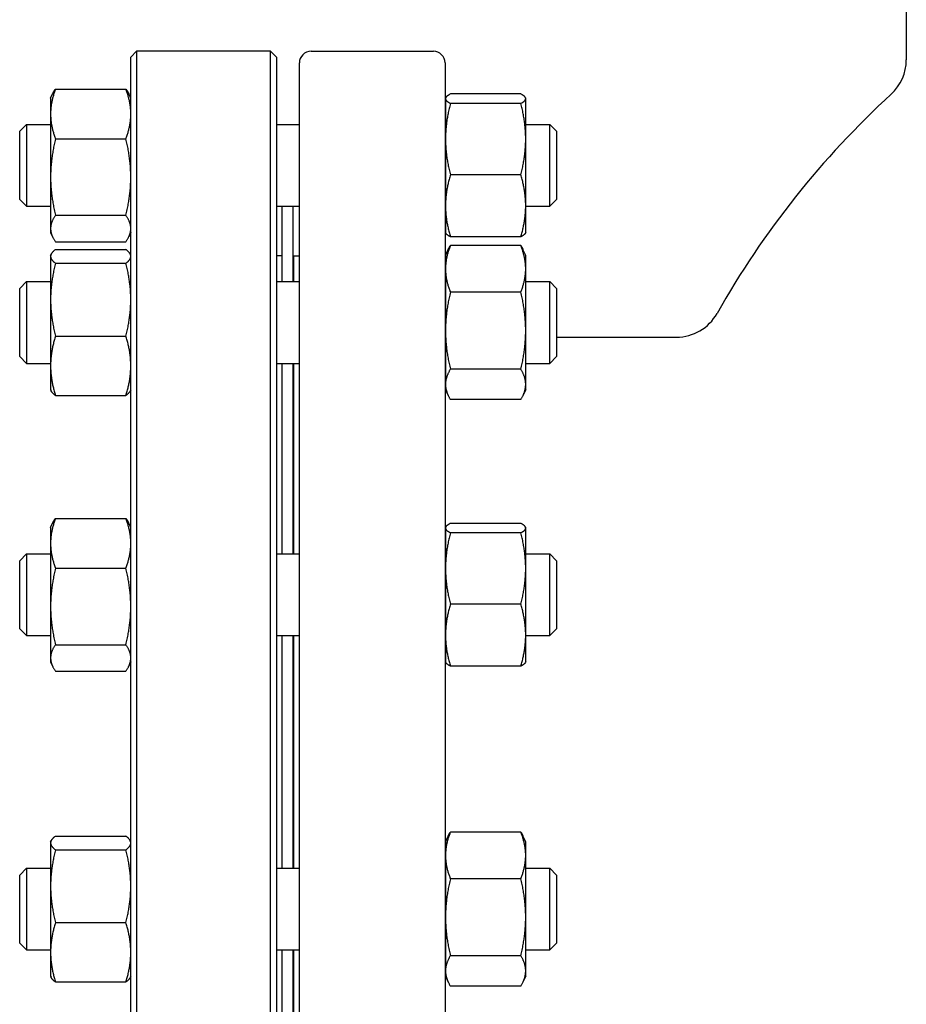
# Model space of a CAD drawing. Header units: inches. Extents: x 36 to 1719, y -84 to 1122.
# Tile 437 of 550: x 1418 to 1428, y 425 to 436. Entities that reach past the tile are written whole.
import ezdxf

# ---------------------------------------------------------------- set-up
doc = ezdxf.new("R2010")
doc.units = ezdxf.units.IN
doc.header["$LTSCALE"] = 48
doc.header["$MEASUREMENT"] = 0
doc.layers.add('Visible (ANSI)', color=7, linetype='Continuous', lineweight=30)

msp = doc.modelspace()

# ---------------------------------------------------------------- linework, layer by layer
at = {"layer": 'Visible (ANSI)'}
for p, q in [((1427.65912, 437.22693), (1427.65912, 435.20532)), ((1419.35412, 435.23443), (1419.41662, 435.29693)), ((1420.85162, 435.29693), (1419.41662, 435.29693)), ((1419.41662, 435.29693), (1419.41662, 420.29693)), ((1420.91412, 435.23443), (1420.85162, 435.29693)), ((1420.85162, 420.29693), (1420.85162, 435.29693)), ((1421.28412, 435.29693), (1422.59412, 435.29693)), ((1419.35412, 420.35943), (1419.35412, 435.23443)), ((1420.91412, 435.23443), (1420.91412, 420.35943)), ((1421.15912, 420.42193), (1421.15912, 435.17193)), ((1422.71912, 435.17193), (1422.71912, 420.42193)), ((1418.54699, 434.89288), (1419.30225, 434.89288)), ((1418.49512, 434.79445), (1418.51647, 434.84023)), ((1418.49512, 434.79445), (1418.49512, 434.62564)), ((1419.35412, 434.79445), (1419.33277, 434.84023)), ((1422.72412, 434.79445), (1422.72661, 434.79978)), ((1422.72412, 434.79445), (1422.72412, 434.78915)), ((1422.72412, 434.78915), (1422.72412, 434.35687)), ((1423.53125, 434.83943), (1422.77599, 434.83943)), ((1423.58312, 434.79445), (1423.58063, 434.79978)), ((1423.58312, 434.78915), (1423.58312, 434.79445)), ((1423.58312, 434.35687), (1423.58312, 434.78915)), ((1423.53125, 434.73887), (1422.77599, 434.73887)), ((1418.49512, 434.62564), (1418.49512, 433.94968)), ((1418.16412, 434.44003), (1418.23704, 434.51295)), ((1418.23704, 434.51295), (1418.23704, 433.63795)), ((1418.23704, 434.51295), (1418.49512, 434.51295)), ((1420.91412, 434.51295), (1421.15912, 434.51295)), ((1422.71912, 434.51295), (1422.72412, 434.51295)), ((1423.58312, 434.51295), (1423.8412, 434.51295)), ((1423.91412, 434.44003), (1423.8412, 434.51295)), ((1423.8412, 433.63795), (1423.8412, 434.51295)), ((1418.16412, 433.71086), (1418.16412, 434.44003)), ((1418.54699, 434.3584), (1419.30225, 434.3584)), ((1422.72412, 434.35687), (1422.72412, 433.64317)), ((1423.58312, 433.64317), (1423.58312, 434.35687)), ((1423.91412, 434.44003), (1423.91412, 433.71086)), ((1418.49512, 433.94968), (1418.49512, 433.39949)), ((1423.53125, 433.97488), (1422.77599, 433.97488)), ((1418.16412, 433.71086), (1418.23704, 433.63795)), ((1423.91412, 433.71086), (1423.8412, 433.63795)), ((1418.23704, 433.63795), (1418.49512, 433.63795)), ((1420.91412, 433.63795), (1421.15912, 433.63795)), ((1420.97412, 432.83062), (1420.97412, 433.63795)), ((1421.09412, 432.83062), (1421.09412, 433.63795)), ((1422.71912, 433.63795), (1422.72412, 433.63795)), ((1422.72412, 433.64317), (1422.72412, 433.35645)), ((1423.58312, 433.35645), (1423.58312, 433.64317)), ((1423.58312, 433.63795), (1423.8412, 433.63795)), ((1418.54699, 433.54097), (1419.30225, 433.54097)), ((1418.49512, 433.39949), (1418.49512, 433.35645)), ((1418.49512, 433.35645), (1418.51647, 433.31066)), ((1419.35412, 433.35645), (1419.33277, 433.31066)), ((1422.72412, 433.35645), (1422.72661, 433.35111)), ((1423.53125, 433.31146), (1422.77599, 433.31146)), ((1423.58312, 433.35645), (1423.58063, 433.35111)), ((1418.54699, 433.25801), (1419.30225, 433.25801)), ((1423.53125, 433.21724), (1422.77599, 433.21724)), ((1418.49512, 433.11212), (1418.50037, 433.12338)), ((1418.49512, 433.11212), (1418.49512, 433.10104)), ((1418.49512, 433.10104), (1418.49512, 432.63816)), ((1418.54699, 433.17365), (1419.30225, 433.17365)), ((1419.35412, 433.11212), (1419.34887, 433.12338)), ((1420.97412, 433.10693), (1420.91412, 433.10693)), ((1421.09912, 433.10693), (1421.15912, 433.10693)), ((1421.09912, 432.83062), (1421.09912, 433.10693)), ((1422.72412, 433.11212), (1422.75319, 433.17446)), ((1422.72412, 433.11212), (1422.72412, 432.96766)), ((1423.58312, 433.11212), (1423.55405, 433.17446)), ((1423.58312, 432.96766), (1423.58312, 433.11212)), ((1418.54699, 433.02843), (1419.30225, 433.02843)), ((1421.09412, 432.98693), (1421.09912, 432.98693)), ((1422.72412, 432.96766), (1422.72412, 432.30603)), ((1423.58312, 432.30603), (1423.58312, 432.96766)), ((1418.16412, 432.7577), (1418.23704, 432.83062)), ((1418.16412, 432.02854), (1418.16412, 432.7577)), ((1418.23704, 432.83062), (1418.23704, 431.95562)), ((1418.23704, 432.83062), (1418.49512, 432.83062)), ((1420.91412, 432.83062), (1421.15912, 432.83062)), ((1422.71912, 432.83062), (1422.72412, 432.83062)), ((1423.58312, 432.83062), (1423.8412, 432.83062)), ((1423.91412, 432.7577), (1423.8412, 432.83062)), ((1423.8412, 431.95562), (1423.8412, 432.83062)), ((1423.91412, 432.7577), (1423.91412, 432.02854)), ((1423.53125, 432.71809), (1422.77599, 432.71809)), ((1418.49512, 432.63816), (1418.49512, 431.93025)), ((1418.54699, 432.2479), (1419.30225, 432.2479)), ((1422.72412, 432.30603), (1422.72412, 431.73149)), ((1423.58312, 431.73149), (1423.58312, 432.30603)), ((1423.91412, 432.23693), (1425.19736, 432.23693)), ((1418.16412, 432.02854), (1418.23704, 431.95562)), ((1423.91412, 432.02854), (1423.8412, 431.95562)), ((1418.23704, 431.95562), (1418.49512, 431.95562)), ((1418.49512, 431.93025), (1418.49512, 431.67412)), ((1420.91412, 431.95562), (1421.15912, 431.95562)), ((1420.97412, 429.91675), (1420.97412, 431.95562)), ((1421.09412, 429.91675), (1421.09412, 431.95562)), ((1421.09912, 429.91675), (1421.09912, 431.95562)), ((1422.71912, 431.95562), (1422.72412, 431.95562)), ((1423.58312, 431.95562), (1423.8412, 431.95562)), ((1423.53125, 431.89397), (1422.77599, 431.89397)), ((1422.72412, 431.73149), (1422.72412, 431.67412)), ((1423.58312, 431.67412), (1423.58312, 431.73149)), ((1418.49512, 431.67412), (1418.50037, 431.66286)), ((1418.54699, 431.6126), (1419.30225, 431.6126)), ((1419.35412, 431.67412), (1419.34887, 431.66286)), ((1422.72412, 431.67412), (1422.75319, 431.61178)), ((1423.58312, 431.67412), (1423.55405, 431.61178)), ((1423.53125, 431.56901), (1422.77599, 431.56901)), ((1418.49512, 430.19825), (1418.51647, 430.24404)), ((1418.54699, 430.29668), (1419.30225, 430.29668)), ((1419.35412, 430.19825), (1419.33277, 430.24404)), ((1423.53125, 430.24324), (1422.77599, 430.24324)), ((1418.49512, 430.19825), (1418.49512, 430.02944)), ((1422.72412, 430.19825), (1422.72661, 430.20358)), ((1422.72412, 430.19825), (1422.72412, 430.19296)), ((1422.72412, 430.19296), (1422.72412, 429.76068)), ((1423.53125, 430.14267), (1422.77599, 430.14267)), ((1423.58312, 430.19825), (1423.58063, 430.20358)), ((1423.58312, 430.19296), (1423.58312, 430.19825)), ((1423.58312, 429.76068), (1423.58312, 430.19296)), ((1418.49512, 430.02944), (1418.49512, 429.35349)), ((1418.16412, 429.84383), (1418.23704, 429.91675)), ((1418.23704, 429.91675), (1418.23704, 429.04175)), ((1418.23704, 429.91675), (1418.49512, 429.91675)), ((1420.91412, 429.91675), (1421.15912, 429.91675)), ((1422.71912, 429.91675), (1422.72412, 429.91675)), ((1423.58312, 429.91675), (1423.8412, 429.91675)), ((1423.91412, 429.84383), (1423.8412, 429.91675)), ((1423.8412, 429.04175), (1423.8412, 429.91675)), ((1418.16412, 429.11467), (1418.16412, 429.84383)), ((1423.91412, 429.84383), (1423.91412, 429.11467)), ((1418.54699, 429.7622), (1419.30225, 429.7622)), ((1422.72412, 429.76068), (1422.72412, 429.04697)), ((1423.58312, 429.04697), (1423.58312, 429.76068)), ((1418.49512, 429.35349), (1418.49512, 428.8033)), ((1423.53125, 429.37868), (1422.77599, 429.37868)), ((1418.16412, 429.11467), (1418.23704, 429.04175)), ((1423.91412, 429.11467), (1423.8412, 429.04175)), ((1418.23704, 429.04175), (1418.49512, 429.04175)), ((1420.91412, 429.04175), (1421.15912, 429.04175)), ((1420.97412, 426.5521), (1420.97412, 429.04175)), ((1421.09412, 426.5521), (1421.09412, 429.04175)), ((1421.09912, 426.5521), (1421.09912, 429.04175)), ((1422.71912, 429.04175), (1422.72412, 429.04175)), ((1422.72412, 429.04697), (1422.72412, 428.76025)), ((1423.58312, 428.76025), (1423.58312, 429.04697)), ((1423.58312, 429.04175), (1423.8412, 429.04175)), ((1418.54699, 428.94477), (1419.30225, 428.94477)), ((1418.49512, 428.8033), (1418.49512, 428.76025)), ((1418.49512, 428.76025), (1418.51647, 428.71446)), ((1419.35412, 428.76025), (1419.33277, 428.71446)), ((1422.72412, 428.76025), (1422.72661, 428.75492)), ((1423.58312, 428.76025), (1423.58063, 428.75492)), ((1418.54699, 428.66182), (1419.30225, 428.66182)), ((1423.53125, 428.71526), (1422.77599, 428.71526)), ((1418.54699, 426.89513), (1419.30225, 426.89513)), ((1422.72412, 426.8336), (1422.75319, 426.89594)), ((1423.53125, 426.93872), (1422.77599, 426.93872)), ((1423.58312, 426.8336), (1423.55405, 426.89594)), ((1418.49512, 426.8336), (1418.50037, 426.84486)), ((1418.49512, 426.8336), (1418.49512, 426.82252)), ((1418.49512, 426.82252), (1418.49512, 426.35965)), ((1418.54699, 426.74991), (1419.30225, 426.74991)), ((1419.35412, 426.8336), (1419.34887, 426.84486)), ((1422.72412, 426.8336), (1422.72412, 426.68914)), ((1423.58312, 426.68914), (1423.58312, 426.8336)), ((1422.72412, 426.68914), (1422.72412, 426.02751)), ((1423.58312, 426.02751), (1423.58312, 426.68914)), ((1418.16412, 426.47919), (1418.23704, 426.5521)), ((1418.23704, 426.5521), (1418.23704, 425.6771)), ((1418.23704, 426.5521), (1418.49512, 426.5521)), ((1420.91412, 426.5521), (1421.15912, 426.5521)), ((1422.71912, 426.5521), (1422.72412, 426.5521)), ((1423.58312, 426.5521), (1423.8412, 426.5521)), ((1423.91412, 426.47919), (1423.8412, 426.5521)), ((1423.8412, 425.6771), (1423.8412, 426.5521)), ((1418.16412, 425.75002), (1418.16412, 426.47919)), ((1423.53125, 426.43957), (1422.77599, 426.43957)), ((1423.91412, 426.47919), (1423.91412, 425.75002)), ((1418.49512, 426.35965), (1418.49512, 425.65173)), ((1422.72412, 426.02751), (1422.72412, 425.45297)), ((1423.58312, 425.45297), (1423.58312, 426.02751)), ((1418.54699, 425.96938), (1419.30225, 425.96938)), ((1418.16412, 425.75002), (1418.23704, 425.6771)), ((1423.91412, 425.75002), (1423.8412, 425.6771)), ((1418.23704, 425.6771), (1418.49512, 425.6771)), ((1418.49512, 425.65173), (1418.49512, 425.3956)), ((1420.91412, 425.6771), (1421.15912, 425.6771)), ((1420.97412, 423.63823), (1420.97412, 425.6771)), ((1421.09412, 423.63823), (1421.09412, 425.6771)), ((1421.09912, 423.63823), (1421.09912, 425.6771)), ((1422.71912, 425.6771), (1422.72412, 425.6771)), ((1423.53125, 425.61545), (1422.77599, 425.61545)), ((1423.58312, 425.6771), (1423.8412, 425.6771)), ((1418.49512, 425.3956), (1418.50037, 425.38435)), ((1419.35412, 425.3956), (1419.34887, 425.38435)), ((1422.72412, 425.45297), (1422.72412, 425.3956)), ((1422.72412, 425.3956), (1422.75319, 425.33326)), ((1423.58312, 425.3956), (1423.55405, 425.33326)), ((1423.58312, 425.3956), (1423.58312, 425.45297)), ((1418.54699, 425.33408), (1419.30225, 425.33408)), ((1423.53125, 425.29049), (1422.77599, 425.29049))]:
    msp.add_line(p, q, dxfattribs=at)
for centre, radius, start, end in [((1421.28412, 435.17193), 0.125, 90, 180), ((1422.59412, 435.17193), 0.125, 0, 90), ((1427.15912, 435.20532), 0.5, 312.497008, 0), ((1433.94695, 427.79693), 9.54783, 132.497008, 150.551), ((1418.97912, 433.18667), 0.375, 350.315404, 0), ((1425.19736, 432.73693), 0.5, 270, 330.551)]:
    msp.add_arc(centre, radius, start, end, dxfattribs=at)
for points, weights in [([(1418.54699, 434.89288), (1418.49512, 434.74966), (1418.49512, 434.62564)], [1, 1.0379548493, 1]), ([(1418.51647, 434.84023), (1418.52824, 434.86547), (1418.54699, 434.89288)], [1.01733426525, 1.01339325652, 1]), ([(1419.30225, 434.89288), (1419.321, 434.86547), (1419.33277, 434.84023)], [1, 1.01339325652, 1.01733426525]), ([(1419.35412, 434.62564), (1419.35412, 434.74966), (1419.30225, 434.89288)], [1, 1.0379548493, 1]), ([(1422.77599, 434.83943), (1422.72412, 434.81249), (1422.72412, 434.78915)], [1, 1.0379548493, 1]), ([(1422.72412, 434.78915), (1422.72412, 434.76581), (1422.77599, 434.73887)], [1, 1.0379548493, 1]), ([(1423.58312, 434.78915), (1423.58312, 434.81249), (1423.53125, 434.83943)], [1, 1.0379548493, 1]), ([(1423.53125, 434.73887), (1423.58312, 434.76581), (1423.58312, 434.78915)], [1, 1.0379548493, 1]), ([(1422.77599, 434.73887), (1422.72412, 434.53416), (1422.72412, 434.35687)], [1, 1.0379548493, 1]), ([(1423.58312, 434.35687), (1423.58312, 434.53416), (1423.53125, 434.73887)], [1, 1.0379548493, 1]), ([(1418.49512, 434.62564), (1418.49512, 434.50161), (1418.54699, 434.3584)], [1, 1.0379548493, 1]), ([(1419.30225, 434.3584), (1419.35412, 434.50161), (1419.35412, 434.62564)], [1, 1.0379548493, 1]), ([(1418.54699, 434.3584), (1418.49512, 434.13937), (1418.49512, 433.94968)], [1, 1.0379548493, 1]), ([(1419.35412, 433.94968), (1419.35412, 434.13937), (1419.30225, 434.3584)], [1, 1.0379548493, 1]), ([(1422.72412, 434.35687), (1422.72412, 434.17959), (1422.77599, 433.97488)], [1, 1.0379548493, 1]), ([(1423.53125, 433.97488), (1423.58312, 434.17959), (1423.58312, 434.35687)], [1, 1.0379548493, 1]), ([(1418.49512, 433.94968), (1418.49512, 433.76), (1418.54699, 433.54097)], [1, 1.0379548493, 1]), ([(1419.30225, 433.54097), (1419.35412, 433.76), (1419.35412, 433.94968)], [1, 1.0379548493, 1]), ([(1422.77599, 433.97488), (1422.72412, 433.79711), (1422.72412, 433.64317)], [1, 1.0379548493, 1]), ([(1423.58312, 433.64317), (1423.58312, 433.79711), (1423.53125, 433.97488)], [1, 1.0379548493, 1]), ([(1422.72412, 433.64317), (1422.72412, 433.48922), (1422.77599, 433.31146)], [1, 1.0379548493, 1]), ([(1423.53125, 433.31146), (1423.58312, 433.48922), (1423.58312, 433.64317)], [1, 1.0379548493, 1]), ([(1418.54699, 433.54097), (1418.49512, 433.46515), (1418.49512, 433.39949)], [1, 1.0379548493, 1]), ([(1419.35412, 433.39949), (1419.35412, 433.46515), (1419.30225, 433.54097)], [1, 1.0379548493, 1]), ([(1418.49512, 433.39949), (1418.49512, 433.33383), (1418.54699, 433.25801)], [1, 1.0379548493, 1]), ([(1419.30225, 433.25801), (1419.35412, 433.33383), (1419.35412, 433.39949)], [1, 1.0379548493, 1]), ([(1422.77599, 433.31146), (1422.73522, 433.33263), (1422.72661, 433.35111)], [1, 1.02958951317, 1.01304319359]), ([(1423.58063, 433.35111), (1423.57202, 433.33263), (1423.53125, 433.31146)], [1.01304319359, 1.02958951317, 1]), ([(1422.77599, 433.21724), (1422.72412, 433.08349), (1422.72412, 432.96766)], [1, 1.0379548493, 1]), ([(1422.75319, 433.17446), (1422.76286, 433.1952), (1422.77599, 433.21724)], [1.01408417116, 1.00934096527, 1]), ([(1423.58312, 432.96766), (1423.58312, 433.08349), (1423.53125, 433.21724)], [1, 1.0379548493, 1]), ([(1423.53125, 433.21724), (1423.54438, 433.1952), (1423.55405, 433.17446)], [1, 1.00934096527, 1.01408417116]), ([(1418.54699, 433.17365), (1418.49512, 433.13474), (1418.49512, 433.10104)], [1, 1.0379548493, 1]), ([(1418.49512, 433.10104), (1418.49512, 433.06734), (1418.54699, 433.02843)], [1, 1.0379548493, 1]), ([(1419.35412, 433.10104), (1419.35412, 433.13474), (1419.30225, 433.17365)], [1, 1.0379548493, 1]), ([(1419.30225, 433.02843), (1419.35412, 433.06734), (1419.35412, 433.10104)], [1, 1.0379548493, 1]), ([(1418.54699, 433.02843), (1418.49512, 432.81929), (1418.49512, 432.63816)], [1, 1.0379548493, 1]), ([(1419.35412, 432.63816), (1419.35412, 432.81929), (1419.30225, 433.02843)], [1, 1.0379548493, 1]), ([(1422.72412, 432.96766), (1422.72412, 432.85183), (1422.77599, 432.71809)], [1, 1.0379548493, 1]), ([(1423.53125, 432.71809), (1423.58312, 432.85183), (1423.58312, 432.96766)], [1, 1.0379548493, 1]), ([(1422.77599, 432.71809), (1422.72412, 432.49726), (1422.72412, 432.30603)], [1, 1.0379548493, 1]), ([(1423.58312, 432.30603), (1423.58312, 432.49726), (1423.53125, 432.71809)], [1, 1.0379548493, 1]), ([(1418.49512, 432.63816), (1418.49512, 432.45704), (1418.54699, 432.2479)], [1, 1.0379548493, 1]), ([(1419.30225, 432.2479), (1419.35412, 432.45704), (1419.35412, 432.63816)], [1, 1.0379548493, 1]), ([(1418.54699, 432.2479), (1418.49512, 432.07767), (1418.49512, 431.93025)], [1, 1.0379548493, 1]), ([(1419.35412, 431.93025), (1419.35412, 432.07767), (1419.30225, 432.2479)], [1, 1.0379548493, 1]), ([(1422.72412, 432.30603), (1422.72412, 432.11479), (1422.77599, 431.89397)], [1, 1.0379548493, 1]), ([(1423.53125, 431.89397), (1423.58312, 432.11479), (1423.58312, 432.30603)], [1, 1.0379548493, 1]), ([(1418.49512, 431.93025), (1418.49512, 431.78283), (1418.54699, 431.6126)], [1, 1.0379548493, 1]), ([(1419.30225, 431.6126), (1419.35412, 431.78283), (1419.35412, 431.93025)], [1, 1.0379548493, 1]), ([(1422.77599, 431.89397), (1422.72412, 431.8069), (1422.72412, 431.73149)], [1, 1.0379548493, 1]), ([(1423.58312, 431.73149), (1423.58312, 431.8069), (1423.53125, 431.89397)], [1, 1.0379548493, 1]), ([(1422.72412, 431.73149), (1422.72412, 431.65608), (1422.77599, 431.56901)], [1, 1.0379548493, 1]), ([(1423.53125, 431.56901), (1423.58312, 431.65608), (1423.58312, 431.73149)], [1, 1.0379548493, 1]), ([(1418.54699, 431.6126), (1418.51134, 431.63934), (1418.50037, 431.66286)], [1, 1.02578038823, 1.01653872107]), ([(1419.34887, 431.66286), (1419.3379, 431.63934), (1419.30225, 431.6126)], [1.01653872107, 1.02578038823, 1]), ([(1418.54699, 430.29668), (1418.49512, 430.15347), (1418.49512, 430.02944)], [1, 1.0379548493, 1]), ([(1418.51647, 430.24404), (1418.52824, 430.26928), (1418.54699, 430.29668)], [1.01733426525, 1.01339325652, 1]), ([(1419.30225, 430.29668), (1419.321, 430.26928), (1419.33277, 430.24404)], [1, 1.01339325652, 1.01733426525]), ([(1419.35412, 430.02944), (1419.35412, 430.15347), (1419.30225, 430.29668)], [1, 1.0379548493, 1]), ([(1422.77599, 430.24324), (1422.72412, 430.21629), (1422.72412, 430.19296)], [1, 1.0379548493, 1]), ([(1423.58312, 430.19296), (1423.58312, 430.21629), (1423.53125, 430.24324)], [1, 1.0379548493, 1]), ([(1422.72412, 430.19296), (1422.72412, 430.16962), (1422.77599, 430.14267)], [1, 1.0379548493, 1]), ([(1422.77599, 430.14267), (1422.72412, 429.93796), (1422.72412, 429.76068)], [1, 1.0379548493, 1]), ([(1423.53125, 430.14267), (1423.58312, 430.16962), (1423.58312, 430.19296)], [1, 1.0379548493, 1]), ([(1423.58312, 429.76068), (1423.58312, 429.93796), (1423.53125, 430.14267)], [1, 1.0379548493, 1]), ([(1418.49512, 430.02944), (1418.49512, 429.90542), (1418.54699, 429.7622)], [1, 1.0379548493, 1]), ([(1419.30225, 429.7622), (1419.35412, 429.90542), (1419.35412, 430.02944)], [1, 1.0379548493, 1]), ([(1418.54699, 429.7622), (1418.49512, 429.54317), (1418.49512, 429.35349)], [1, 1.0379548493, 1]), ([(1419.35412, 429.35349), (1419.35412, 429.54317), (1419.30225, 429.7622)], [1, 1.0379548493, 1]), ([(1422.72412, 429.76068), (1422.72412, 429.58339), (1422.77599, 429.37868)], [1, 1.0379548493, 1]), ([(1423.53125, 429.37868), (1423.58312, 429.58339), (1423.58312, 429.76068)], [1, 1.0379548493, 1]), ([(1418.49512, 429.35349), (1418.49512, 429.1638), (1418.54699, 428.94477)], [1, 1.0379548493, 1]), ([(1419.30225, 428.94477), (1419.35412, 429.1638), (1419.35412, 429.35349)], [1, 1.0379548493, 1]), ([(1422.77599, 429.37868), (1422.72412, 429.20092), (1422.72412, 429.04697)], [1, 1.0379548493, 1]), ([(1423.58312, 429.04697), (1423.58312, 429.20092), (1423.53125, 429.37868)], [1, 1.0379548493, 1]), ([(1422.72412, 429.04697), (1422.72412, 428.89303), (1422.77599, 428.71526)], [1, 1.0379548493, 1]), ([(1423.53125, 428.71526), (1423.58312, 428.89303), (1423.58312, 429.04697)], [1, 1.0379548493, 1]), ([(1418.54699, 428.94477), (1418.49512, 428.86896), (1418.49512, 428.8033)], [1, 1.0379548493, 1]), ([(1419.35412, 428.8033), (1419.35412, 428.86896), (1419.30225, 428.94477)], [1, 1.0379548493, 1]), ([(1418.49512, 428.8033), (1418.49512, 428.73764), (1418.54699, 428.66182)], [1, 1.0379548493, 1]), ([(1419.30225, 428.66182), (1419.35412, 428.73764), (1419.35412, 428.8033)], [1, 1.0379548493, 1]), ([(1422.77599, 428.71526), (1422.73522, 428.73644), (1422.72661, 428.75492)], [1, 1.02958951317, 1.01304319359]), ([(1423.58063, 428.75492), (1423.57202, 428.73644), (1423.53125, 428.71526)], [1.01304319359, 1.02958951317, 1]), ([(1418.54699, 426.89513), (1418.49512, 426.85622), (1418.49512, 426.82252)], [1, 1.0379548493, 1]), ([(1419.35412, 426.82252), (1419.35412, 426.85622), (1419.30225, 426.89513)], [1, 1.0379548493, 1]), ([(1422.77599, 426.93872), (1422.72412, 426.80497), (1422.72412, 426.68914)], [1, 1.0379548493, 1]), ([(1422.75319, 426.89594), (1422.76286, 426.91668), (1422.77599, 426.93872)], [1.01408417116, 1.00934096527, 1]), ([(1423.58312, 426.68914), (1423.58312, 426.80497), (1423.53125, 426.93872)], [1, 1.0379548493, 1]), ([(1423.53125, 426.93872), (1423.54438, 426.91668), (1423.55405, 426.89594)], [1, 1.00934096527, 1.01408417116]), ([(1418.49512, 426.82252), (1418.49512, 426.78882), (1418.54699, 426.74991)], [1, 1.0379548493, 1]), ([(1418.54699, 426.74991), (1418.49512, 426.54077), (1418.49512, 426.35965)], [1, 1.0379548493, 1]), ([(1419.30225, 426.74991), (1419.35412, 426.78882), (1419.35412, 426.82252)], [1, 1.0379548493, 1]), ([(1419.35412, 426.35965), (1419.35412, 426.54077), (1419.30225, 426.74991)], [1, 1.0379548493, 1]), ([(1422.72412, 426.68914), (1422.72412, 426.57332), (1422.77599, 426.43957)], [1, 1.0379548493, 1]), ([(1423.53125, 426.43957), (1423.58312, 426.57332), (1423.58312, 426.68914)], [1, 1.0379548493, 1]), ([(1422.77599, 426.43957), (1422.72412, 426.21875), (1422.72412, 426.02751)], [1, 1.0379548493, 1]), ([(1423.58312, 426.02751), (1423.58312, 426.21875), (1423.53125, 426.43957)], [1, 1.0379548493, 1]), ([(1418.49512, 426.35965), (1418.49512, 426.17852), (1418.54699, 425.96938)], [1, 1.0379548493, 1]), ([(1419.30225, 425.96938), (1419.35412, 426.17852), (1419.35412, 426.35965)], [1, 1.0379548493, 1]), ([(1422.72412, 426.02751), (1422.72412, 425.83627), (1422.77599, 425.61545)], [1, 1.0379548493, 1]), ([(1423.53125, 425.61545), (1423.58312, 425.83627), (1423.58312, 426.02751)], [1, 1.0379548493, 1]), ([(1418.54699, 425.96938), (1418.49512, 425.79915), (1418.49512, 425.65173)], [1, 1.0379548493, 1]), ([(1419.35412, 425.65173), (1419.35412, 425.79915), (1419.30225, 425.96938)], [1, 1.0379548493, 1]), ([(1418.49512, 425.65173), (1418.49512, 425.50431), (1418.54699, 425.33408)], [1, 1.0379548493, 1]), ([(1419.30225, 425.33408), (1419.35412, 425.50431), (1419.35412, 425.65173)], [1, 1.0379548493, 1]), ([(1422.77599, 425.61545), (1422.72412, 425.52838), (1422.72412, 425.45297)], [1, 1.0379548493, 1]), ([(1423.58312, 425.45297), (1423.58312, 425.52838), (1423.53125, 425.61545)], [1, 1.0379548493, 1]), ([(1418.54699, 425.33408), (1418.51134, 425.36082), (1418.50037, 425.38435)], [1, 1.02578038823, 1.01653872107]), ([(1419.34887, 425.38435), (1419.3379, 425.36082), (1419.30225, 425.33408)], [1.01653872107, 1.02578038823, 1]), ([(1422.72412, 425.45297), (1422.72412, 425.37756), (1422.77599, 425.29049)], [1, 1.0379548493, 1]), ([(1423.53125, 425.29049), (1423.58312, 425.37756), (1423.58312, 425.45297)], [1, 1.0379548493, 1])]:
    msp.add_rational_spline(points, weights, degree=2, dxfattribs=at)

doc.saveas('drawing.dxf')
